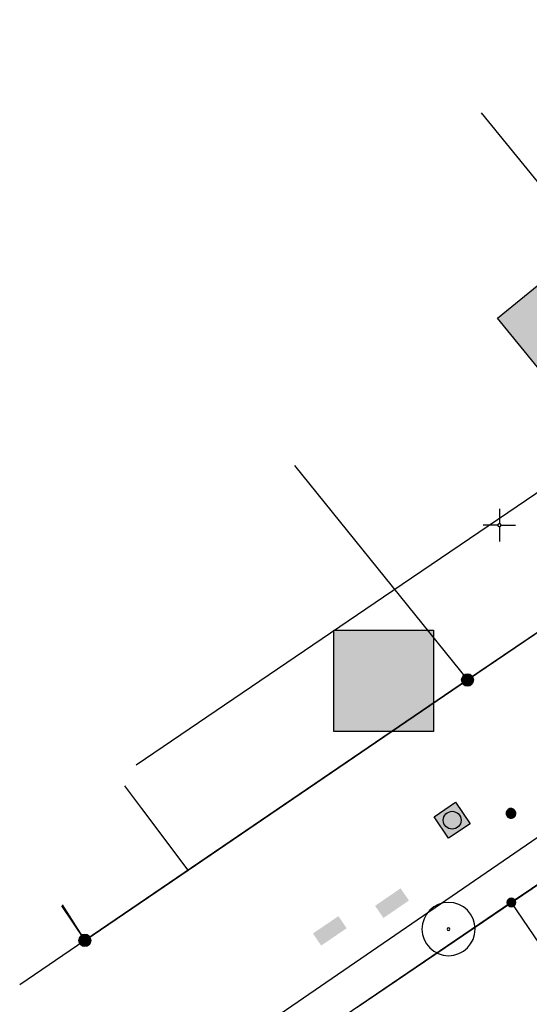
# Model space of a CAD drawing. Header units: metres. Extents: x 2695560 to 2696939, y 1260491 to 1262050.
# Tile 793 of 1005: x 2695832 to 2695852, y 1261481 to 1261519. Entities that reach past the tile are written whole.
import ezdxf

# ---------------------------------------------------------------- set-up
doc = ezdxf.new("R2010")
doc.units = ezdxf.units.M
doc.linetypes.add('AUSGEZOGEN', pattern=[0])
for name, color, linetype in [('XR$1$AV_Gebäudeflächen (BB)', 7, 'AUSGEZOGEN'), ('XR$1$AV_Grenzpunkte', 7, 'AUSGEZOGEN'), ('XR$1$AV_Koordinatennetzpunkte', 7, 'AUSGEZOGEN'), ('XR$1$AV_Linien (BB)', 7, 'AUSGEZOGEN'), ('XR$1$AW_LK_Schachtdeckel', 24, 'AUSGEZOGEN'), ('XR$1$GR_Baum', 94, 'AUSGEZOGEN'), ('XR$1$Liegenschaftsgrenzen', 7, 'AUSGEZOGEN'), ('XR$1$PFAV', 255, 'AUSGEZOGEN'), ('XR$1$PFAW', 255, 'AUSGEZOGEN'), ('XR$1$PFWA', 255, 'AUSGEZOGEN'), ('XR$1$RP_Abstandslinie', 7, 'AUSGEZOGEN'), ('XR$1$WA_LK_Absperrarmatur', 171, 'AUSGEZOGEN')]:
    doc.layers.add(name, color=color, linetype=linetype)

# ---------------------------------------------------------------- blocks, each defined once
blk = doc.blocks.new('COMPLEXOBJECT_87')
at = {"layer": 'XR$1$AV_Linien (BB)', "color": 7, "linetype": 'AUSGEZOGEN', "transparency": 33554687}
blk.add_lwpolyline([(5833.979, 11474.265), (5833.675, 11474.71), (5833.189, 11475.422), (5891.356, 11515.318)], dxfattribs=at)
blk = doc.blocks.new('BAV15')
at = {"layer": 'XR$1$PFAV', "transparency": 33554687}
blk.add_hatch(color=7, dxfattribs=at).paths.add_polyline_path([(0.5, 0), (0.49, 0.101), (0.459, 0.197), (0.41, 0.286), (0.344, 0.362), (0.264, 0.424), (0.174, 0.469), (0.076, 0.494), (-0.025, 0.499), (-0.125, 0.484), (-0.22, 0.449), (-0.306, 0.395), (-0.379, 0.326), (-0.437, 0.243), (-0.477, 0.15), (-0.497, 0.051), (-0.497, -0.051), (-0.477, -0.15), (-0.437, -0.243), (-0.379, -0.326), (-0.306, -0.395), (-0.22, -0.449), (-0.125, -0.484), (-0.025, -0.499), (0.076, -0.494), (0.174, -0.469), (0.264, -0.424), (0.344, -0.362), (0.41, -0.286), (0.459, -0.197), (0.49, -0.101)])
at = {"color": 7, "transparency": 33554687}
for start, end in [(90, 270), (270, 90)]:
    blk.add_arc((0, 0), 0.5, start, end, dxfattribs=at)
at = {"layer": 'XR$1$PFAV', "transparency": 33554687}
blk.add_circle((0, 0), 0.5, dxfattribs=at)
blk = doc.blocks.new('BAV2041')
at = {"color": 7, "transparency": 33554687}
for p, q in [((0, 0.5), (0, 0.05)), ((-0.05, 0), (-0.5, 0)), ((0.05, 0), (0.5, 0)), ((0, -0.05), (0, -0.5))]:
    blk.add_line(p, q, dxfattribs=at)
blk.add_circle((0, 0), 0.05, dxfattribs=at)
for start, end in [(90, 270), (270, 90)]:
    blk.add_arc((0, 0), 0.05, start, end, dxfattribs=at)
blk = doc.blocks.new('COMPLEXOBJECT_1456')
at = {"layer": 'XR$1$RP_Abstandslinie', "color": 7, "linetype": 'AUSGEZOGEN', "transparency": 33554687}
blk.add_lwpolyline([(5835.99, 11490.763), (5845.89, 11497.48), (5878.34, 11519.49)], dxfattribs=at)
blk = doc.blocks.new('WBGR1')
at = {"color": 94, "transparency": 33554687}
for radius, start, end in [(1, 90, 270), (1, 270, 90), (0.05, 90, 270), (0.05, 270, 90)]:
    blk.add_arc((0, 0), radius, start, end, dxfattribs=at)
blk = doc.blocks.new('BAW2087')
at = {"lineweight": 25, "true_color": 0x000000, "transparency": 33554687}
h = blk.add_hatch(color=18, dxfattribs=at)
h.paths.add_polyline_path([(-0.5, 0.5), (-0.5, -0.5), (0.5, -0.5), (0.5, 0.5)])
h.paths.add_polyline_path([(0.337, -0.069), (0.316, -0.136), (0.282, -0.196), (0.237, -0.249), (0.182, -0.292), (0.119, -0.322), (0.052, -0.34), (-0.017, -0.343), (-0.086, -0.333), (-0.151, -0.309), (-0.21, -0.272), (-0.261, -0.224), (-0.301, -0.167), (-0.328, -0.103), (-0.342, -0.035), (-0.342, 0.035), (-0.328, 0.103), (-0.301, 0.167), (-0.261, 0.224), (-0.21, 0.272), (-0.151, 0.309), (-0.086, 0.333), (-0.017, 0.343), (0.052, 0.34), (0.119, 0.322), (0.182, 0.292), (0.237, 0.249), (0.282, 0.196), (0.316, 0.136), (0.337, 0.069), (0.344, 0)], flags=16)
at = {"layer": 'XR$1$PFAW', "lineweight": 25, "transparency": 33554687}
blk.add_hatch(color=7, dxfattribs=at).paths.add_polyline_path([(0.344, 0), (0.337, 0.069), (0.316, 0.136), (0.282, 0.196), (0.237, 0.249), (0.182, 0.292), (0.119, 0.322), (0.052, 0.34), (-0.017, 0.343), (-0.086, 0.333), (-0.151, 0.309), (-0.21, 0.272), (-0.261, 0.224), (-0.301, 0.167), (-0.328, 0.103), (-0.342, 0.035), (-0.342, -0.035), (-0.328, -0.103), (-0.301, -0.167), (-0.261, -0.224), (-0.21, -0.272), (-0.151, -0.309), (-0.086, -0.333), (-0.017, -0.343), (0.052, -0.34), (0.119, -0.322), (0.182, -0.292), (0.237, -0.249), (0.282, -0.196), (0.316, -0.136), (0.337, -0.069)])
at = {"lineweight": 25, "transparency": 33554687}
for p, q in [((-0.5, 0.5, 0.993), (0.5, 0.5, 0.993)), ((-0.5, -0.5, 0.993), (-0.5, 0.5, 0.993)), ((0.5, 0.5, 0.993), (0.5, -0.5, 0.993)), ((0.5, -0.5, 0.993), (-0.5, -0.5, 0.993))]:
    blk.add_line(p, q, dxfattribs=at)
blk.add_circle((0, 0), 0.344, dxfattribs=at)
at = {"layer": 'XR$1$PFAW', "lineweight": 25, "transparency": 33554687}
blk.add_line((-0.5, 0.5), (0.5, 0.5), dxfattribs=at)
at = {"layer": 'XR$1$PFAW', "color": 31, "lineweight": 25, "transparency": 33554687}
for p, q in [((-0.5, -0.5), (-0.5, 0.5)), ((0.5, 0.5), (0.5, -0.5)), ((0.5, -0.5), (-0.5, -0.5))]:
    blk.add_line(p, q, dxfattribs=at)
at = {"layer": 'XR$1$PFAW', "lineweight": 25, "transparency": 33554687}
blk.add_circle((0, 0), 0.344, dxfattribs=at)
blk = doc.blocks.new('BWA965')
at = {"layer": 'XR$1$PFWA', "transparency": 33554687}
blk.add_hatch(color=7, dxfattribs=at).paths.add_polyline_path([(0, 0.5), (-0.05, 0.5), (-0.1, 0.49), (-0.15, 0.48), (-0.2, 0.46), (-0.24, 0.44), (-0.29, 0.41), (-0.33, 0.38), (-0.36, 0.34), (-0.4, 0.31), (-0.42, 0.26), (-0.45, 0.22), (-0.47, 0.17), (-0.48, 0.13), (-0.49, 0.08), (-0.5, 0.03), (-0.5, -0.03), (-0.49, -0.08), (-0.48, -0.13), (-0.47, -0.17), (-0.45, -0.22), (-0.42, -0.26), (-0.4, -0.31), (-0.36, -0.34), (-0.33, -0.38), (-0.29, -0.41), (-0.24, -0.44), (-0.2, -0.46), (-0.15, -0.48), (-0.1, -0.49), (-0.05, -0.5), (0, -0.5), (0.05, -0.5), (0.1, -0.49), (0.15, -0.48), (0.2, -0.46), (0.24, -0.44), (0.29, -0.41), (0.33, -0.38), (0.36, -0.34), (0.4, -0.31), (0.42, -0.26), (0.45, -0.22), (0.47, -0.17), (0.48, -0.13), (0.49, -0.08), (0.5, -0.03), (0.5, 0.03), (0.49, 0.08), (0.48, 0.13), (0.47, 0.17), (0.45, 0.22), (0.42, 0.26), (0.4, 0.31), (0.36, 0.34), (0.33, 0.38), (0.29, 0.41), (0.24, 0.44), (0.2, 0.46), (0.15, 0.48), (0.1, 0.49), (0.05, 0.5)])
at = {"transparency": 33554687}
blk.add_line((0, 0.5), (0, -0.5), dxfattribs=at)
for start, end in [(90, 270), (270, 90)]:
    blk.add_arc((0, 0), 0.5, start, end, dxfattribs=at)

msp = doc.modelspace()

# ---------------------------------------------------------------- hatches: boundary and pattern name
at = {"transparency": 33554687}
for points in [[(2695844.581, 1261495.761), (2695844.581, 1261491.86), (2695848.431, 1261491.86), (2695848.431, 1261495.761)], [(2695846.176, 1261485.133), (2695846.498, 1261484.663), (2695847.482, 1261485.337), (2695847.16, 1261485.807)], [(2695843.778, 1261484.066), (2695844.096, 1261483.598), (2695845.08, 1261484.268), (2695844.762, 1261484.736)]]:
    msp.add_hatch(color=7, dxfattribs=at).paths.add_polyline_path(points)
at = {"layer": 'XR$1$AV_Gebäudeflächen (BB)', "true_color": 0xd2d2d2, "transparency": 33554687}
msp.add_hatch(color=254, dxfattribs=at).paths.add_polyline_path([(2695858.131, 1261505.998), (2695854.368, 1261510.621), (2695850.898, 1261507.796), (2695854.66, 1261503.175)])

# ---------------------------------------------------------------- linework, layer by layer
at = {"color": 24, "lineweight": -3, "transparency": 33554687}
msp.add_lwpolyline([(2695844.581, 1261495.761), (2695848.431, 1261495.761), (2695848.431, 1261491.86), (2695844.581, 1261491.86), (2695844.581, 1261495.761)], close=True, dxfattribs=at)
at = {"layer": 'XR$1$AV_Linien (BB)', "color": 7, "linetype": 'AUSGEZOGEN', "transparency": 33554687}
for p, q in [((2695845.486, 1261481.227), (2695865.188, 1261494.6)), ((2695834.98, 1261483.8), (2695838.965, 1261486.511)), ((2695834.102, 1261485.176), (2695834.98, 1261483.8)), ((2695834.98, 1261483.8), (2695832.466, 1261482.088))]:
    msp.add_line(p, q, dxfattribs=at)
for points in [[(2695854.66, 1261503.175), (2695850.898, 1261507.796), (2695854.368, 1261510.621), (2695858.131, 1261505.998)], [(2695838.965, 1261486.511), (2695849.74, 1261493.84), (2695854.54, 1261497.093)], [(2695838.965, 1261486.511), (2695837.18, 1261488.883), (2695836.525, 1261489.753)]]:
    msp.add_lwpolyline(points, dxfattribs=at)
at = {"layer": 'XR$1$Liegenschaftsgrenzen', "color": 7, "linetype": 'AUSGEZOGEN', "transparency": 33554687}
for p, q in [((2695850.273, 1261515.712), (2695861.53, 1261501.83)), ((2695843.07, 1261502.111), (2695849.74, 1261493.84)), ((2695861.53, 1261501.83), (2695849.74, 1261493.84)), ((2695849.74, 1261493.84), (2695834.98, 1261483.8)), ((2695859.251, 1261490.57), (2695851.431, 1261485.262)), ((2695834.078, 1261485.131), (2695834.98, 1261483.8)), ((2695851.431, 1261485.262), (2695839.45, 1261477.13)), ((2695834.98, 1261483.8), (2695832.466, 1261482.088))]:
    msp.add_line(p, q, dxfattribs=at)
msp.add_lwpolyline([(2695851.431, 1261485.262), (2695855.147, 1261479.798), (2695854.974, 1261479.68), (2695859.347, 1261473.201), (2695859.521, 1261473.319), (2695867.661, 1261461.317)], dxfattribs=at)

# ---------------------------------------------------------------- block references
at = {"layer": 'XR$1$AV_Grenzpunkte', "color": 7, "linetype": 'AUSGEZOGEN', "lineweight": -3, "transparency": 33554687}
for p, xscale, yscale in [((2695849.74, 1261493.84), 0.4549999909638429, 0.4549999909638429), ((2695851.431, 1261485.262), 0.3249999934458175, 0.3249999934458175), ((2695834.98, 1261483.8), 0.4549999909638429, 0.4549999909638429)]:
    msp.add_blockref('BAV15', p, dxfattribs=dict(at, xscale=xscale, yscale=yscale))
at = {"layer": 'XR$1$AV_Koordinatennetzpunkte', "color": 7, "linetype": 'AUSGEZOGEN', "lineweight": -3, "transparency": 33554687, "xscale": 1.25, "yscale": 1.25}
msp.add_blockref('BAV2041', (2695850.97, 1261499.81), dxfattribs=at)
at = {"layer": 'XR$1$AV_Linien (BB)', "color": 7, "linetype": 'AUSGEZOGEN', "lineweight": -3, "transparency": 33554687}
msp.add_blockref('COMPLEXOBJECT_87', (2690000.97, 1249999.81), dxfattribs=at)
at = {"layer": 'XR$1$AW_LK_Schachtdeckel', "color": 24, "linetype": 'AUSGEZOGEN', "lineweight": -3, "transparency": 33554687, "rotation": 213.9556121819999}
msp.add_blockref('BAW2087', (2695849.148, 1261488.433), dxfattribs=at)
at = {"layer": 'XR$1$GR_Baum', "color": 94, "linetype": 'AUSGEZOGEN', "lineweight": -3, "transparency": 33554687, "xscale": 1.027451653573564, "yscale": 1.027451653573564}
msp.add_blockref('WBGR1', (2695849.01, 1261484.236), dxfattribs=at)
at = {"layer": 'XR$1$RP_Abstandslinie', "color": 7, "linetype": 'AUSGEZOGEN', "lineweight": -3, "transparency": 33554687}
msp.add_blockref('COMPLEXOBJECT_1456', (2690000.97, 1249999.81), dxfattribs=at)
at = {"layer": 'XR$1$WA_LK_Absperrarmatur', "color": 171, "linetype": 'AUSGEZOGEN', "lineweight": -3, "transparency": 33554687, "xscale": 0.3749999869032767, "yscale": 0.3749999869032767, "rotation": 305.66186523}
msp.add_blockref('BWA965', (2695851.42, 1261488.696), dxfattribs=at)

doc.saveas('drawing.dxf')
